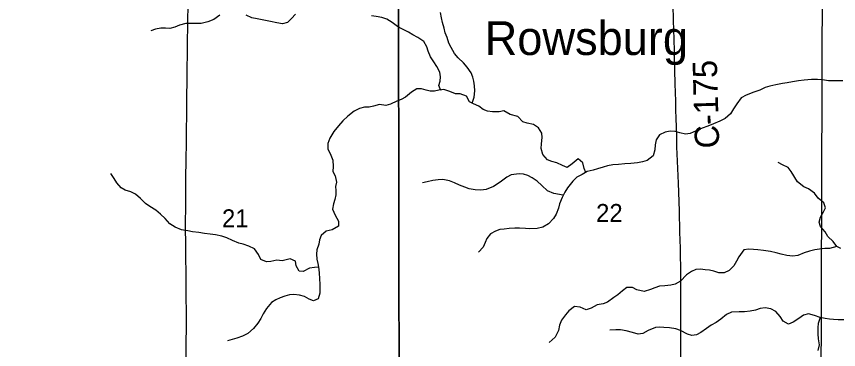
# Model space of a CAD drawing. Extents: x 1874609 to 2204689, y 815661 to 1281160.
# Drawn here: x 2056444 to 2066594, y 1036541 to 1040655 of the extents above; entities that cross this region are included whole.
import ezdxf

# ---------------------------------------------------------------- set-up
doc = ezdxf.new("R2010")
doc.units = 0
for name, color, linetype in [('GM_X_County_Road', 7, 'Continuous'), ('GM_X_County_Road_Text', 7, 'Continuous'), ('GM_X_Minor_River', 7, 'Continuous'), ('GM_X_Section', 7, 'Continuous'), ('GM_X_Section_Text', 7, 'Continuous'), ('GM_X_Unincorporated_Text', 7, 'Continuous')]:
    doc.layers.add(name, color=color, linetype=linetype)

msp = doc.modelspace()

# ---------------------------------------------------------------- linework, layer by layer
at = {"layer": 'GM_X_County_Road'}
for points in [[(2058536, 1036123), (2058541, 1036615), (2058542, 1036828), (2058542, 1037009), (2058541, 1037189), (2058538, 1037501), (2058537, 1037665), (2058535, 1037845), (2058533, 1038042), (2058533, 1038146), (2058534, 1038263), (2058534, 1038423), (2058534, 1038632), (2058538, 1038911), (2058542, 1039075), (2058544, 1039255), (2058547, 1039436), (2058549, 1039665), (2058552, 1039862), (2058554, 1040050), (2058555, 1040155), (2058557, 1040271), (2058558, 1040378), (2058560, 1040503), (2058561, 1040614), (2058564, 1040778)], [(2064647, 1036433), (2064647, 1036581), (2064647, 1036826), (2064646, 1037072), (2064646, 1037302), (2064646, 1037466), (2064641, 1037794), (2064636, 1037991), (2064629, 1038253), (2064617, 1038598), (2064603, 1038958), (2064599, 1039040), (2064596, 1039188), (2064594, 1039286), (2064590, 1039401), (2064587, 1039499), (2064584, 1039614), (2064581, 1039712), (2064578, 1039827), (2064569, 1040154), (2064567, 1040220), (2064563, 1040384), (2064559, 1040482), (2064555, 1040613), (2064550, 1040793)]]:
    msp.add_lwpolyline(points, dxfattribs=at)
at = {"layer": 'GM_X_Minor_River'}
for points in [[(2058955, 1040673), (2058883, 1040616), (2058809, 1040588), (2058727, 1040570), (2058667, 1040566), (2058597, 1040567), (2058537, 1040569), (2058459, 1040549), (2058401, 1040523), (2058337, 1040508), (2058283, 1040510), (2058227, 1040510), (2058161, 1040498), (2058104, 1040478)], [(2059891, 1040685), (2059841, 1040631), (2059791, 1040579), (2059729, 1040563), (2059661, 1040575), (2059582, 1040592), (2059500, 1040610), (2059416, 1040624), (2059350, 1040638), (2059280, 1040672)], [(2061689, 1039748), (2061682, 1039741), (2061660, 1039803), (2061674, 1039857), (2061679, 1039910), (2061671, 1039966), (2061635, 1040038), (2061597, 1040094), (2061556, 1040158), (2061528, 1040226), (2061510, 1040280), (2061472, 1040344), (2061400, 1040396), (2061339, 1040429), (2061283, 1040463), (2061203, 1040501), (2061149, 1040529), (2061085, 1040579), (2061016, 1040621), (2060954, 1040641), (2060884, 1040654), (2060826, 1040664)], [(2062072, 1039585), (2062097, 1039660), (2062102, 1039735), (2062098, 1039799), (2062090, 1039857), (2062080, 1039907), (2062060, 1039959), (2062010, 1040027), (2061963, 1040081), (2061899, 1040143), (2061853, 1040199), (2061810, 1040273), (2061784, 1040327), (2061760, 1040395), (2061738, 1040453), (2061726, 1040509), (2061705, 1040581), (2061691, 1040639), (2061679, 1040705)], [(2066645, 1039861), (2066589, 1039860), (2066522, 1039862), (2066468, 1039862), (2066394, 1039872), (2066332, 1039876), (2066260, 1039875), (2066168, 1039867), (2066100, 1039859), (2066024, 1039847), (2065960, 1039834), (2065902, 1039826), (2065818, 1039812), (2065744, 1039796), (2065688, 1039776), (2065624, 1039745), (2065547, 1039721), (2065455, 1039683), (2065393, 1039648), (2065340, 1039578), (2065298, 1039516), (2065258, 1039452), (2065194, 1039395), (2065130, 1039363), (2065052, 1039327), (2064978, 1039301), (2064910, 1039276), (2064762, 1039208), (2064706, 1039202), (2064636, 1039217), (2064575, 1039233), (2064513, 1039237), (2064453, 1039227), (2064383, 1039193), (2064343, 1039132), (2064328, 1039068), (2064324, 1039008), (2064304, 1038932), (2064230, 1038878), (2064172, 1038861), (2064112, 1038849), (2064028, 1038841), (2063954, 1038835), (2063876, 1038828), (2063808, 1038822), (2063742, 1038810), (2063687, 1038794), (2063619, 1038774), (2063563, 1038757), (2063491, 1038739), (2063429, 1038705), (2063363, 1038671), (2063313, 1038620), (2063246, 1038538), (2063214, 1038484), (2063182, 1038420), (2063150, 1038339), (2063136, 1038287), (2063108, 1038213), (2063074, 1038159), (2063015, 1038095), (2062941, 1038052), (2062875, 1038036), (2062780, 1038032), (2062730, 1038038), (2062654, 1038039), (2062596, 1038039), (2062526, 1038037), (2062464, 1038029), (2062412, 1038023), (2062358, 1038004), (2062298, 1037970), (2062252, 1037912), (2062230, 1037862), (2062206, 1037806), (2062148, 1037743)], [(2063475, 1038730), (2063453, 1038779), (2063435, 1038849), (2063379, 1038895), (2063305, 1038837), (2063245, 1038790), (2063187, 1038814), (2063117, 1038846), (2063056, 1038864), (2063000, 1038886), (2062942, 1038952), (2062924, 1039026), (2062928, 1039084), (2062935, 1039162), (2062929, 1039214), (2062889, 1039280), (2062829, 1039322), (2062751, 1039336), (2062696, 1039352), (2062634, 1039418), (2062538, 1039443), (2062462, 1039491), (2062402, 1039477), (2062322, 1039479), (2062259, 1039487), (2062205, 1039508), (2062153, 1039548), (2062089, 1039578), (2062037, 1039600), (2061999, 1039672), (2061922, 1039698), (2061864, 1039698), (2061794, 1039730), (2061720, 1039753), (2061658, 1039743), (2061604, 1039731), (2061552, 1039731), (2061502, 1039745), (2061447, 1039761), (2061387, 1039762), (2061321, 1039722), (2061249, 1039660), (2061193, 1039628), (2061141, 1039607), (2061061, 1039573), (2061003, 1039555), (2060927, 1039569), (2060851, 1039548), (2060799, 1039536), (2060743, 1039534), (2060679, 1039518), (2060615, 1039486), (2060535, 1039425), (2060473, 1039367), (2060419, 1039303), (2060363, 1039234), (2060312, 1039154), (2060288, 1039088), (2060290, 1039020), (2060326, 1038940), (2060352, 1038880), (2060353, 1038804), (2060351, 1038740), (2060379, 1038688), (2060397, 1038607), (2060383, 1038557), (2060386, 1038507), (2060388, 1038451), (2060376, 1038395), (2060358, 1038339), (2060348, 1038277), (2060380, 1038201), (2060421, 1038129), (2060419, 1038065), (2060343, 1038020), (2060267, 1038004), (2060205, 1037948), (2060187, 1037896), (2060177, 1037842), (2060155, 1037771), (2060148, 1037719), (2060154, 1037657), (2060164, 1037605), (2060176, 1037533), (2060182, 1037481), (2060184, 1037421), (2060189, 1037341), (2060191, 1037287), (2060191, 1037237), (2060169, 1037166), (2060111, 1037142), (2060059, 1037164), (2059999, 1037196), (2059939, 1037214), (2059871, 1037220), (2059814, 1037217), (2059758, 1037201), (2059702, 1037181), (2059646, 1037155), (2059594, 1037123), (2059531, 1037050)], [(2066623, 1037791), (2066572, 1037815), (2066526, 1037875), (2066462, 1037937), (2066428, 1037995), (2066371, 1038063), (2066355, 1038115), (2066369, 1038175), (2066407, 1038243), (2066433, 1038293), (2066413, 1038353), (2066344, 1038409), (2066296, 1038473), (2066224, 1038527), (2066166, 1038549), (2066089, 1038611), (2066009, 1038739), (2065971, 1038791), (2065903, 1038821), (2065848, 1038852)], [(2060172, 1037559), (2060124, 1037555), (2060062, 1037545), (2059986, 1037504), (2059936, 1037510), (2059898, 1037574), (2059889, 1037632), (2059825, 1037662), (2059773, 1037648), (2059723, 1037636), (2059659, 1037644), (2059587, 1037629), (2059533, 1037623), (2059463, 1037653), (2059434, 1037717), (2059382, 1037785), (2059312, 1037819), (2059244, 1037841), (2059192, 1037855), (2059110, 1037888), (2059043, 1037922), (2058979, 1037942), (2058903, 1037958), (2058835, 1037968), (2058765, 1037975), (2058697, 1037985), (2058616, 1037997), (2058560, 1038007), (2058484, 1038021), (2058402, 1038052), (2058338, 1038094), (2058282, 1038158), (2058223, 1038214), (2058165, 1038264), (2058091, 1038308), (2058037, 1038344), (2057976, 1038408), (2057914, 1038462), (2057856, 1038490), (2057788, 1038509), (2057736, 1038539), (2057685, 1038599), (2057649, 1038655), (2057611, 1038717)], [(2063195, 1038446), (2063078, 1038467), (2062999, 1038503), (2062931, 1038569), (2062871, 1038619), (2062813, 1038663), (2062756, 1038691), (2062704, 1038709), (2062652, 1038712), (2062554, 1038698), (2062498, 1038670), (2062416, 1038608), (2062334, 1038555), (2062244, 1038519), (2062176, 1038509), (2062106, 1038512), (2062032, 1038528), (2061980, 1038548), (2061916, 1038572), (2061853, 1038600), (2061789, 1038624), (2061707, 1038642), (2061651, 1038639), (2061583, 1038629), (2061513, 1038613), (2061459, 1038599)], [(2066572, 1037815), (2066484, 1037789), (2066424, 1037788), (2066360, 1037782), (2066300, 1037774), (2066234, 1037756), (2066170, 1037734), (2066092, 1037705), (2066030, 1037695), (2065956, 1037701), (2065886, 1037719), (2065824, 1037736), (2065753, 1037754), (2065667, 1037766), (2065599, 1037772), (2065543, 1037778), (2065487, 1037780), (2065425, 1037773), (2065363, 1037687), (2065335, 1037635), (2065301, 1037577), (2065243, 1037516), (2065181, 1037490), (2065117, 1037490), (2065055, 1037508), (2065001, 1037520), (2064947, 1037527), (2064891, 1037533), (2064831, 1037529), (2064779, 1037507), (2064717, 1037463), (2064643, 1037388), (2064577, 1037350), (2064525, 1037336), (2064449, 1037328), (2064385, 1037325), (2064325, 1037305), (2064273, 1037283), (2064195, 1037257), (2064102, 1037278), (2064052, 1037308), (2063978, 1037308), (2063926, 1037268), (2063870, 1037218), (2063818, 1037185), (2063740, 1037127), (2063688, 1037107), (2063612, 1037095), (2063540, 1037052), (2063476, 1037032), (2063402, 1037066), (2063334, 1037072), (2063266, 1037020), (2063224, 1036969), (2063174, 1036905), (2063148, 1036841), (2063137, 1036777), (2063097, 1036694), (2063023, 1036630)], [(2059531, 1037050), (2059489, 1036982), (2059461, 1036926), (2059423, 1036868), (2059371, 1036803), (2059301, 1036741), (2059237, 1036705), (2059167, 1036680), (2059109, 1036666), (2059051, 1036650)], [(2066659, 1036908), (2066591, 1036909), (2066531, 1036911), (2066481, 1036917), (2066427, 1036925), (2066367, 1036937), (2066297, 1036963), (2066222, 1036982), (2066162, 1036966), (2066104, 1036926), (2066034, 1036878), (2065974, 1036857), (2065912, 1036893), (2065874, 1036951), (2065818, 1037011), (2065758, 1037045), (2065689, 1037055), (2065625, 1037049), (2065569, 1037029), (2065503, 1037016), (2065431, 1037008), (2065365, 1037006), (2065271, 1037002), (2065211, 1036973), (2065141, 1036915), (2065081, 1036877), (2065021, 1036841), (2064963, 1036800), (2064893, 1036754), (2064841, 1036724), (2064781, 1036716), (2064731, 1036731), (2064641, 1036775), (2064585, 1036799), (2064508, 1036811), (2064438, 1036815), (2064384, 1036817), (2064332, 1036814), (2064244, 1036778), (2064178, 1036738), (2064120, 1036732), (2064050, 1036753), (2063972, 1036771), (2063902, 1036783), (2063844, 1036785), (2063769, 1036781)], [(2066368, 1036936), (2066343, 1036865), (2066339, 1036815), (2066337, 1036736), (2066343, 1036672), (2066354, 1036600), (2066336, 1036528)]]:
    msp.add_lwpolyline(points, dxfattribs=at)
at = {"layer": 'GM_X_Section'}
for points in [[(2061162, 1040854), (2063816, 1040871), (2066390, 1041196), (2066376, 1035921), (2063762, 1035552), (2061171, 1035567)], [(2055929, 1040888), (2061162, 1040854), (2061171, 1035567), (2055878, 1035593)]]:
    msp.add_lwpolyline(points, close=True, dxfattribs=at)

# ---------------------------------------------------------------- texts
at = {"layer": 'GM_X_County_Road_Text'}
msp.add_text('C-175', height=300, rotation=91.6377, dxfattribs=at).set_placement((2065122, 1039029))
at = {"layer": 'GM_X_Section_Text'}
for s, p in [('22', (2063600, 1038118)), ('21', (2058982, 1038052))]:
    msp.add_text(s, height=221, rotation=0, dxfattribs=at).set_placement(p)
at = {"layer": 'GM_X_Unincorporated_Text'}
msp.add_text('Rowsburg', height=417, rotation=0, dxfattribs=at).set_placement((2062225, 1040179))

doc.saveas('drawing.dxf')
